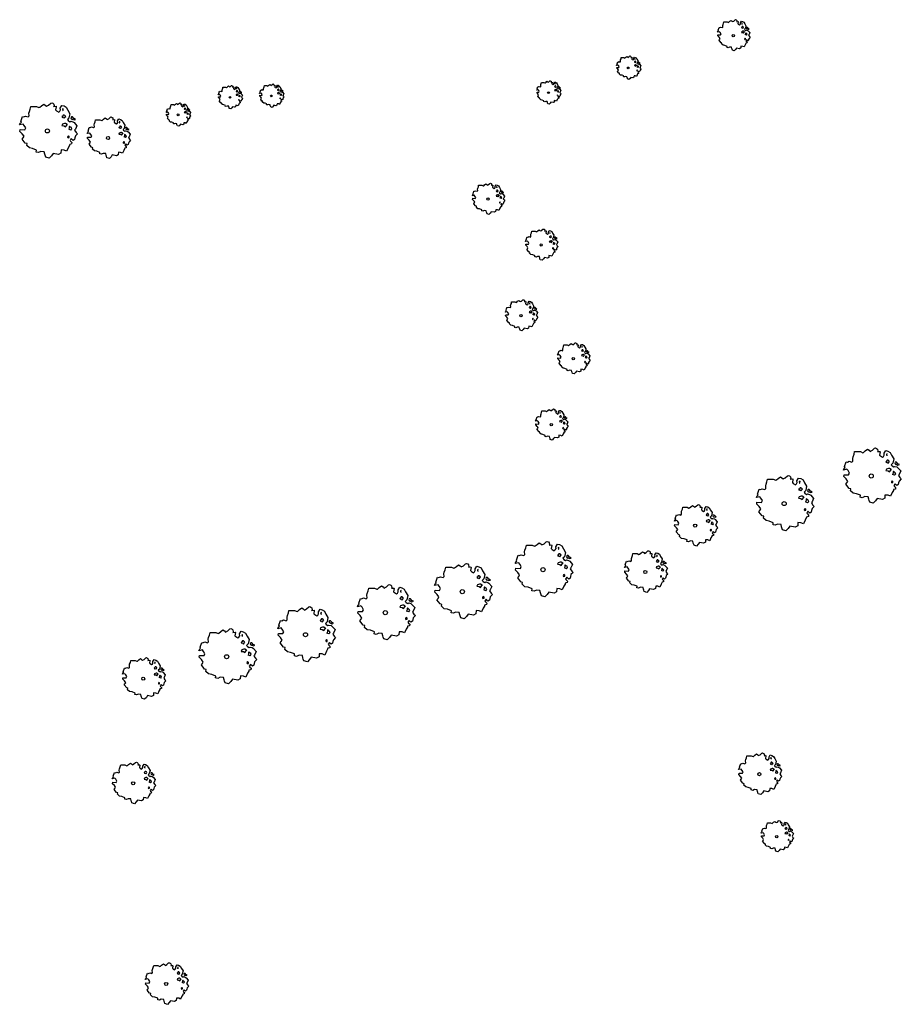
# Model space of a CAD drawing. Header units: metres. Extents: x 152391 to 157968, y 462336 to 467280.
# Tile 524 of 656: x 156472 to 156568, y 463033 to 463140. Entities that reach past the tile are written whole.
import ezdxf

# ---------------------------------------------------------------- set-up
doc = ezdxf.new("R2010")
doc.units = ezdxf.units.M
doc.header["$LTSCALE"] = 0.75
doc.layers.get('0').update_dxf_attribs({"lineweight": 25})
doc.layers.add('B-GV-GR-BOOM-S', color=252, linetype='Continuous', lineweight=25)

# ---------------------------------------------------------------- blocks, each defined once
blk = doc.blocks.new('SGR-BOOM_21_30')
at = {"linetype": 'Continuous'}
for p, q in [((-1.13, 1.09), (-1.11, 1.19)), ((-1.12, 0.92), (-1.13, 1.09)), ((-1.11, 1.19), (-1.05, 1.33)), ((-1.05, 1.33), (-1.02, 1.5)), ((-1.02, 1.5), (-0.67, 1.5)), ((-0.67, 1.5), (-0.52, 1.43)), ((-0.52, 1.43), (-0.47, 1.45)), ((-0.47, 1.45), (-0.37, 1.55)), ((-0.37, 1.55), (-0.23, 1.65)), ((-0.23, 1.65), (-0.13, 1.58)), ((-0.13, 1.58), (-0.06, 1.52)), ((-0.06, 1.52), (0.07, 1.58)), ((0.07, 1.58), (0.2, 1.71)), ((0.2, 1.71), (0.26, 1.73)), ((0.26, 1.73), (0.33, 1.7)), ((0.33, 1.7), (0.39, 1.65)), ((0.4, 1.53), (0.38, 1.5)), ((0.38, 1.5), (0.53, 1.52)), ((0.39, 1.65), (0.4, 1.53)), ((0.54, 1.48), (0.51, 1.29)), ((0.51, 1.29), (0.57, 1.24)), ((0.53, 1.52), (0.54, 1.48)), ((0.57, 1.24), (0.69, 1.15)), ((0.69, 1.15), (0.75, 1.2)), ((0.75, 1.2), (0.8, 1.29)), ((0.79, 1.4), (0.89, 1.56)), ((0.8, 1.29), (0.79, 1.4)), ((0.89, 1.56), (1.02, 1.53)), ((0.97, 1.37), (0.93, 1.33)), ((0.93, 1.33), (0.95, 1.25)), ((0.95, 1.25), (0.96, 1.24)), ((0.96, 1.27), (0.97, 1.37)), ((1.02, 1.53), (1.16, 1.45)), ((1.16, 1.45), (1.25, 1.27)), ((1.25, 1.27), (1.38, 1.06)), ((-1.7, 0.37), (-1.66, 0.48)), ((-1.49, 0.41), (-1.7, 0.37)), ((-1.68, -0.03), (-1.67, 0.09)), ((-1.67, 0.09), (-1.39, 0.07)), ((-1.66, 0.48), (-1.6, 0.53)), ((-1.63, 0.58), (-1.53, 0.87)), ((-1.6, 0.53), (-1.63, 0.58)), ((-1.53, 0.87), (-1.46, 0.86)), ((-1.42, 0.33), (-1.49, 0.41)), ((-1.46, 0.86), (-1.34, 0.91)), ((-1.33, 0.18), (-1.42, 0.33)), ((-1.39, 0.07), (-1.33, 0.18)), ((-1.34, 0.91), (-1.18, 0.86)), ((-1.18, 0.86), (-1.12, 0.92)), ((0.94, 0.91), (0.89, 0.87)), ((0.89, 0.87), (0.93, 0.83)), ((0.93, 0.41), (0.89, 0.33)), ((0.89, 0.33), (1.03, 0.32)), ((0.93, 0.83), (0.98, 0.84)), ((1.05, 0.46), (0.93, 0.41)), ((0.97, 0.97), (0.94, 0.91)), ((1.03, 0.97), (0.97, 0.97)), ((0.98, 0.84), (1.03, 0.78)), ((1.08, 0.94), (1.03, 0.97)), ((1.03, 0.78), (1.08, 0.84)), ((1.03, 0.32), (1.11, 0.25)), ((1.11, 0.46), (1.05, 0.46)), ((1.12, 0.87), (1.08, 0.94)), ((1.08, 0.84), (1.12, 0.87)), ((1.22, 0.4), (1.11, 0.46)), ((1.11, 0.25), (1.2, 0.37)), ((1.2, 0.37), (1.24, 0.41)), ((1.32, 0.79), (1.23, 0.69)), ((1.23, 0.69), (1.27, 0.63)), ((1.27, 0.63), (1.38, 0.56)), ((1.34, 0.18), (1.31, 0.1)), ((1.43, 0.05), (1.31, 0.1)), ((1.38, 1.06), (1.32, 0.79)), ((1.36, 0.3), (1.34, 0.23)), ((1.34, 0.23), (1.34, 0.18)), ((1.43, 0.23), (1.36, 0.3)), ((1.38, 0.56), (1.44, 0.6)), ((1.47, 0.2), (1.43, 0.23)), ((1.43, 0.05), (1.51, 0.14)), ((1.47, 0.86), (1.44, 0.81)), ((1.44, 0.81), (1.46, 0.74)), ((1.44, 0.6), (1.57, 0.56)), ((1.46, 0.74), (1.53, 0.69)), ((1.54, 0.86), (1.47, 0.86)), ((1.51, 0.14), (1.47, 0.2)), ((1.53, 0.73), (1.64, 0.68)), ((1.53, 0.69), (1.54, 0.73)), ((1.62, 0.76), (1.54, 0.86)), ((1.57, 0.56), (1.64, 0.51)), ((1.73, 0.71), (1.62, 0.76)), ((1.64, 0.68), (1.73, 0.71)), ((1.64, 0.51), (1.81, 0.32)), ((1.72, 0.1), (1.67, 0.04)), ((1.67, 0.04), (1.76, -0.09)), ((1.81, 0.32), (1.72, 0.1)), ((-1.54, -0.18), (-1.68, -0.03)), ((-1.55, -0.51), (-1.49, -0.42)), ((-1.35, -0.75), (-1.55, -0.51)), ((-1.44, -0.32), (-1.54, -0.18)), ((-1.49, -0.42), (-1.44, -0.32)), ((-1.25, -0.78), (-1.35, -0.75)), ((-1.27, -0.9), (-1.25, -0.78)), ((-1.11, -1.05), (-1.27, -0.9)), ((-0.91, -1.08), (-1.11, -1.05)), ((1.29, -1.01), (1.18, -1.24)), ((1.29, -0.29), (1.24, -0.36)), ((1.24, -0.36), (1.25, -0.42)), ((1.26, -0.42), (1.33, -0.41)), ((1.33, -0.34), (1.29, -0.29)), ((1.36, -0.88), (1.29, -1.01)), ((1.33, -0.41), (1.33, -0.34)), ((1.37, -0.83), (1.36, -0.88)), ((1.48, -0.8), (1.37, -0.83)), ((1.46, -0.47), (1.39, -0.59)), ((1.39, -0.59), (1.43, -0.64)), ((1.43, -0.64), (1.5, -0.7)), ((1.58, -0.59), (1.46, -0.47)), ((1.5, -0.7), (1.48, -0.8)), ((1.66, -0.52), (1.58, -0.59)), ((1.68, -0.42), (1.66, -0.52)), ((1.72, -0.31), (1.68, -0.42)), ((1.84, -0.18), (1.72, -0.31)), ((1.76, -0.09), (1.84, -0.18)), ((-0.67, -1.18), (-0.91, -1.08)), ((-0.68, -1.29), (-0.67, -1.18)), ((-0.55, -1.33), (-0.68, -1.29)), ((-0.4, -1.26), (-0.55, -1.33)), ((-0.19, -1.28), (-0.4, -1.26)), ((-0.16, -1.43), (-0.19, -1.28)), ((-0.13, -1.49), (-0.16, -1.43)), ((-0.1, -1.61), (-0.13, -1.49)), ((0.11, -1.67), (-0.1, -1.61)), ((0.25, -1.52), (0.11, -1.67)), ((0.36, -1.38), (0.25, -1.52)), ((0.68, -1.44), (0.36, -1.38)), ((0.83, -1.36), (0.68, -1.44)), ((0.84, -1.16), (0.83, -1.36)), ((1.03, -1.18), (0.84, -1.16)), ((1.18, -1.24), (1.03, -1.18))]:
    blk.add_line(p, q, dxfattribs=at)
blk.add_circle((0, 0), 0.126, dxfattribs=at)
blk = doc.blocks.new('SGR-BOOM_31_50')
at = {"linetype": 'Continuous'}
for p, q in [((-0.49, 2.06), (-0.3, 2.2)), ((-0.3, 2.2), (-0.18, 2.11)), ((0.09, 2.11), (0.27, 2.28)), ((0.27, 2.28), (0.35, 2.31)), ((0.35, 2.31), (0.44, 2.26)), ((0.44, 2.26), (0.52, 2.2)), ((0.52, 2.2), (0.54, 2.04)), ((-2.18, 0.77), (-2.04, 1.17)), ((-2.04, 1.17), (-1.94, 1.14)), ((-1.94, 1.14), (-1.79, 1.21)), ((-1.79, 1.21), (-1.57, 1.14)), ((-1.57, 1.14), (-1.49, 1.23)), ((-1.51, 1.45), (-1.48, 1.58)), ((-1.49, 1.23), (-1.51, 1.45)), ((-1.48, 1.58), (-1.4, 1.78)), ((-1.4, 1.78), (-1.36, 2)), ((-1.36, 2), (-0.89, 2)), ((-0.89, 2), (-0.69, 1.91)), ((-0.69, 1.91), (-0.63, 1.93)), ((-0.63, 1.93), (-0.49, 2.06)), ((-0.18, 2.11), (-0.08, 2.02)), ((-0.08, 2.02), (0.09, 2.11)), ((0.54, 2.04), (0.51, 2)), ((0.51, 2), (0.71, 2.02)), ((0.72, 1.98), (0.68, 1.71)), ((0.68, 1.71), (0.75, 1.65)), ((0.71, 2.02), (0.72, 1.98)), ((0.75, 1.65), (0.92, 1.54)), ((0.92, 1.54), (1, 1.6)), ((1, 1.6), (1.06, 1.71)), ((1.05, 1.87), (1.19, 2.09)), ((1.06, 1.71), (1.05, 1.87)), ((1.19, 2.09), (1.36, 2.04)), ((1.25, 1.21), (1.19, 1.17)), ((1.19, 1.17), (1.23, 1.1)), ((1.3, 1.82), (1.23, 1.78)), ((1.23, 1.78), (1.27, 1.67)), ((1.23, 1.1), (1.31, 1.12)), ((1.3, 1.3), (1.25, 1.21)), ((1.27, 1.67), (1.28, 1.65)), ((1.28, 1.69), (1.3, 1.82)), ((1.37, 1.3), (1.3, 1.3)), ((1.31, 1.12), (1.37, 1.03)), ((1.36, 2.04), (1.54, 1.93)), ((1.44, 1.25), (1.37, 1.3)), ((1.37, 1.03), (1.44, 1.12)), ((1.5, 1.17), (1.44, 1.25)), ((1.44, 1.12), (1.5, 1.17)), ((1.54, 1.93), (1.67, 1.69)), ((1.67, 1.69), (1.84, 1.41)), ((1.84, 1.41), (1.76, 1.06)), ((1.96, 1.14), (1.92, 1.08)), ((1.92, 1.08), (1.95, 0.99)), ((2.06, 1.14), (1.96, 1.14)), ((2.16, 1.01), (2.06, 1.14)), ((-2.27, 0.49), (-2.21, 0.64)), ((-1.99, 0.55), (-2.27, 0.49)), ((-2.24, -0.04), (-2.22, 0.11)), ((-2.22, 0.11), (-1.85, 0.09)), ((-2.21, 0.64), (-2.13, 0.71)), ((-2.13, 0.71), (-2.18, 0.77)), ((-1.9, 0.44), (-1.99, 0.55)), ((-1.77, 0.25), (-1.9, 0.44)), ((-1.85, 0.09), (-1.77, 0.25)), ((1.23, 0.55), (1.19, 0.44)), ((1.19, 0.44), (1.37, 0.42)), ((1.4, 0.62), (1.23, 0.55)), ((1.37, 0.42), (1.48, 0.33)), ((1.48, 0.62), (1.4, 0.62)), ((1.62, 0.53), (1.48, 0.62)), ((1.48, 0.33), (1.61, 0.49)), ((1.61, 0.49), (1.65, 0.55)), ((1.76, 1.06), (1.64, 0.93)), ((1.64, 0.93), (1.7, 0.84)), ((1.7, 0.84), (1.84, 0.75)), ((1.79, 0.25), (1.75, 0.14)), ((1.91, 0.07), (1.75, 0.14)), ((1.81, 0.4), (1.79, 0.31)), ((1.79, 0.31), (1.79, 0.25)), ((1.9, 0.31), (1.81, 0.4)), ((1.84, 0.75), (1.92, 0.79)), ((1.96, 0.27), (1.9, 0.31)), ((1.91, 0.07), (2.01, 0.18)), ((1.92, 0.79), (2.09, 0.75)), ((1.95, 0.99), (2.04, 0.93)), ((2.01, 0.18), (1.96, 0.27)), ((2.04, 0.97), (2.18, 0.9)), ((2.04, 0.93), (2.06, 0.97)), ((2.09, 0.75), (2.18, 0.68)), ((2.3, 0.95), (2.16, 1.01)), ((2.18, 0.9), (2.3, 0.95)), ((2.18, 0.68), (2.41, 0.42)), ((2.29, 0.14), (2.23, 0.05)), ((2.23, 0.05), (2.35, -0.13)), ((2.41, 0.42), (2.29, 0.14)), ((-2.05, -0.24), (-2.24, -0.04)), ((-2.07, -0.67), (-1.99, -0.56)), ((-1.8, -1), (-2.07, -0.67)), ((-1.91, -0.43), (-2.05, -0.24)), ((-1.99, -0.56), (-1.91, -0.43)), ((-1.67, -1.05), (-1.8, -1)), ((-1.7, -1.2), (-1.67, -1.05)), ((1.72, -0.39), (1.65, -0.48)), ((1.65, -0.48), (1.67, -0.56)), ((1.68, -0.56), (1.78, -0.54)), ((1.78, -0.45), (1.72, -0.39)), ((1.78, -0.54), (1.78, -0.45)), ((1.98, -1.07), (1.82, -1.11)), ((1.95, -0.63), (1.85, -0.78)), ((1.85, -0.78), (1.9, -0.85)), ((1.9, -0.85), (1.99, -0.94)), ((2.1, -0.78), (1.95, -0.63)), ((1.99, -0.94), (1.98, -1.07)), ((2.21, -0.7), (2.1, -0.78)), ((2.24, -0.56), (2.21, -0.7)), ((2.29, -0.41), (2.24, -0.56)), ((2.46, -0.24), (2.29, -0.41)), ((2.35, -0.13), (2.46, -0.24)), ((-1.48, -1.4), (-1.7, -1.2)), ((-1.22, -1.44), (-1.48, -1.4)), ((-0.89, -1.57), (-1.22, -1.44)), ((-0.91, -1.72), (-0.89, -1.57)), ((-0.73, -1.77), (-0.91, -1.72)), ((-0.53, -1.68), (-0.73, -1.77)), ((-0.25, -1.7), (-0.53, -1.68)), ((-0.21, -1.9), (-0.25, -1.7)), ((-0.18, -1.99), (-0.21, -1.9)), ((-0.13, -2.14), (-0.18, -1.99)), ((0.15, -2.23), (-0.13, -2.14)), ((0.34, -2.03), (0.15, -2.23)), ((0.47, -1.83), (0.34, -2.03)), ((0.91, -1.92), (0.47, -1.83)), ((1.11, -1.81), (0.91, -1.92)), ((1.13, -1.55), (1.11, -1.81)), ((1.37, -1.57), (1.13, -1.55)), ((1.58, -1.66), (1.37, -1.57)), ((1.72, -1.35), (1.58, -1.66)), ((1.81, -1.18), (1.72, -1.35)), ((1.82, -1.11), (1.81, -1.18))]:
    blk.add_line(p, q, dxfattribs=at)
blk.add_circle((0, 0), 0.169, dxfattribs=at)
blk = doc.blocks.new('SGR-BOOM_50_100')
at = {"linetype": 'Continuous'}
for p, q in [((-1.97, 2.11), (-1.87, 2.37)), ((-1.87, 2.37), (-1.81, 2.66)), ((-1.81, 2.66), (-1.19, 2.66)), ((-1.19, 2.66), (-0.92, 2.55)), ((-0.92, 2.55), (-0.84, 2.58)), ((-0.84, 2.58), (-0.65, 2.75)), ((-0.65, 2.75), (-0.4, 2.93)), ((-0.4, 2.93), (-0.24, 2.81)), ((-0.24, 2.81), (-0.11, 2.69)), ((-0.11, 2.69), (0.12, 2.81)), ((0.12, 2.81), (0.36, 3.04)), ((0.36, 3.04), (0.47, 3.07)), ((0.47, 3.07), (0.59, 3.02)), ((0.59, 3.02), (0.69, 2.93)), ((0.72, 2.72), (0.67, 2.66)), ((0.67, 2.66), (0.94, 2.69)), ((0.69, 2.93), (0.72, 2.72)), ((0.96, 2.64), (0.9, 2.29)), ((0.9, 2.29), (1, 2.2)), ((0.94, 2.69), (0.96, 2.64)), ((1, 2.2), (1.23, 2.05)), ((1.34, 2.14), (1.42, 2.29)), ((1.4, 2.49), (1.58, 2.78)), ((1.42, 2.29), (1.4, 2.49)), ((1.58, 2.78), (1.81, 2.72)), ((1.73, 2.43), (1.65, 2.37)), ((1.65, 2.37), (1.69, 2.23)), ((1.69, 2.23), (1.71, 2.2)), ((1.71, 2.26), (1.73, 2.43)), ((1.81, 2.72), (2.06, 2.58)), ((2.06, 2.58), (2.22, 2.26)), ((2.22, 2.26), (2.45, 1.88)), ((-2.9, 1.03), (-2.72, 1.56)), ((-2.72, 1.56), (-2.59, 1.53)), ((-2.59, 1.53), (-2.39, 1.61)), ((-2.39, 1.61), (-2.1, 1.53)), ((-2.1, 1.53), (-1.99, 1.64)), ((-2.01, 1.93), (-1.97, 2.11)), ((-1.99, 1.64), (-2.01, 1.93)), ((1.23, 2.05), (1.34, 2.14)), ((1.67, 1.61), (1.58, 1.56)), ((1.58, 1.56), (1.65, 1.47)), ((1.65, 1.47), (1.75, 1.5)), ((1.73, 1.73), (1.67, 1.61)), ((1.83, 1.73), (1.73, 1.73)), ((1.75, 1.5), (1.83, 1.38)), ((1.91, 1.67), (1.83, 1.73)), ((1.83, 1.38), (1.91, 1.5)), ((2, 1.56), (1.91, 1.67)), ((1.91, 1.5), (2, 1.56)), ((2.35, 1.41), (2.18, 1.23)), ((2.18, 1.23), (2.27, 1.12)), ((2.27, 1.12), (2.45, 1)), ((2.45, 1.88), (2.35, 1.41)), ((2.62, 1.53), (2.56, 1.44)), ((2.56, 1.44), (2.6, 1.32)), ((2.6, 1.32), (2.72, 1.23)), ((2.74, 1.53), (2.62, 1.53)), ((2.72, 1.29), (2.91, 1.2)), ((2.72, 1.23), (2.74, 1.29)), ((2.89, 1.35), (2.74, 1.53)), ((3.07, 1.26), (2.89, 1.35)), ((2.91, 1.2), (3.07, 1.26)), ((-3.03, 0.65), (-2.94, 0.85)), ((-2.65, 0.74), (-3.03, 0.65)), ((-2.99, -0.05), (-2.96, 0.15)), ((-2.96, 0.15), (-2.47, 0.12)), ((-2.94, 0.85), (-2.84, 0.94)), ((-2.84, 0.94), (-2.9, 1.03)), ((-2.53, 0.59), (-2.65, 0.74)), ((-2.37, 0.33), (-2.53, 0.59)), ((-2.47, 0.12), (-2.37, 0.33)), ((1.65, 0.74), (1.58, 0.59)), ((1.58, 0.59), (1.83, 0.56)), ((1.87, 0.82), (1.65, 0.74)), ((1.83, 0.56), (1.98, 0.45)), ((1.98, 0.82), (1.87, 0.82)), ((2.16, 0.71), (1.98, 0.82)), ((1.98, 0.45), (2.14, 0.65)), ((2.14, 0.65), (2.2, 0.74)), ((2.39, 0.33), (2.33, 0.18)), ((2.55, 0.09), (2.33, 0.18)), ((2.41, 0.53), (2.39, 0.42)), ((2.39, 0.42), (2.39, 0.33)), ((2.53, 0.42), (2.41, 0.53)), ((2.45, 1), (2.56, 1.06)), ((2.62, 0.36), (2.53, 0.42)), ((2.55, 0.09), (2.68, 0.24)), ((2.56, 1.06), (2.78, 1)), ((2.68, 0.24), (2.62, 0.36)), ((2.78, 1), (2.91, 0.91)), ((2.91, 0.91), (3.22, 0.56)), ((3.05, 0.18), (2.97, 0.07)), ((2.97, 0.07), (3.13, -0.17)), ((3.22, 0.56), (3.05, 0.18)), ((-2.74, -0.31), (-2.99, -0.05)), ((-2.76, -0.9), (-2.65, -0.75)), ((-2.41, -1.34), (-2.76, -0.9)), ((-2.55, -0.58), (-2.74, -0.31)), ((-2.65, -0.75), (-2.55, -0.58)), ((2.29, -0.52), (2.2, -0.64)), ((2.2, -0.64), (2.22, -0.75)), ((2.25, -0.75), (2.37, -0.72)), ((2.37, -0.61), (2.29, -0.52)), ((2.37, -0.72), (2.37, -0.61)), ((2.6, -0.84), (2.47, -1.04)), ((2.47, -1.04), (2.53, -1.13)), ((2.8, -1.04), (2.6, -0.84)), ((2.95, -0.93), (2.8, -1.04)), ((2.99, -0.75), (2.95, -0.93)), ((3.05, -0.55), (2.99, -0.75)), ((3.28, -0.31), (3.05, -0.55)), ((3.13, -0.17), (3.28, -0.31)), ((-2.22, -1.39), (-2.41, -1.34)), ((-2.26, -1.6), (-2.22, -1.39)), ((-1.97, -1.86), (-2.26, -1.6)), ((-1.62, -1.92), (-1.97, -1.86)), ((-1.19, -2.1), (-1.62, -1.92)), ((-1.21, -2.3), (-1.19, -2.1)), ((1.5, -2.07), (1.48, -2.42)), ((1.83, -2.1), (1.5, -2.07)), ((2.1, -2.21), (1.83, -2.1)), ((2.29, -1.8), (2.1, -2.21)), ((2.41, -1.57), (2.29, -1.8)), ((2.43, -1.48), (2.41, -1.57)), ((2.64, -1.42), (2.43, -1.48)), ((2.53, -1.13), (2.66, -1.25)), ((2.66, -1.25), (2.64, -1.42)), ((-0.98, -2.36), (-1.21, -2.3)), ((-0.71, -2.24), (-0.98, -2.36)), ((-0.34, -2.27), (-0.71, -2.24)), ((-0.28, -2.53), (-0.34, -2.27)), ((-0.24, -2.65), (-0.28, -2.53)), ((-0.17, -2.85), (-0.24, -2.65)), ((0.2, -2.97), (-0.17, -2.85)), ((0.45, -2.71), (0.2, -2.97)), ((0.63, -2.45), (0.45, -2.71)), ((1.21, -2.56), (0.63, -2.45)), ((1.48, -2.42), (1.21, -2.56))]:
    blk.add_line(p, q, dxfattribs=at)
blk.add_circle((0, 0), 0.225, dxfattribs=at)
blk = doc.blocks.new('SGR-BOOM_0_20')
at = {"linetype": 'Continuous'}
for p, q in [((-0.79, 1), (-0.76, 1.12)), ((-0.76, 1.12), (-0.5, 1.12)), ((-0.5, 1.12), (-0.39, 1.07)), ((-0.39, 1.07), (-0.35, 1.09)), ((-0.35, 1.09), (-0.27, 1.16)), ((-0.27, 1.16), (-0.17, 1.24)), ((-0.17, 1.24), (-0.1, 1.19)), ((-0.1, 1.19), (-0.05, 1.14)), ((-0.05, 1.14), (0.05, 1.19)), ((0.05, 1.19), (0.15, 1.28)), ((0.15, 1.28), (0.2, 1.3)), ((0.2, 1.3), (0.25, 1.27)), ((0.25, 1.27), (0.29, 1.24)), ((0.3, 1.15), (0.28, 1.12)), ((0.28, 1.12), (0.4, 1.14)), ((0.29, 1.24), (0.3, 1.15)), ((0.41, 1.11), (0.38, 0.96)), ((0.4, 1.14), (0.41, 1.11)), ((0.59, 1.05), (0.67, 1.17)), ((0.67, 1.17), (0.76, 1.15)), ((0.76, 1.15), (0.87, 1.09)), ((0.87, 1.09), (0.94, 0.95)), ((-1.28, 0.27), (-1.24, 0.36)), ((-1.12, 0.31), (-1.28, 0.27)), ((-1.26, -0.02), (-1.25, 0.06)), ((-1.25, 0.06), (-1.04, 0.05)), ((-1.24, 0.36), (-1.2, 0.4)), ((-1.22, 0.43), (-1.15, 0.66)), ((-1.2, 0.4), (-1.22, 0.43)), ((-1.15, 0.66), (-1.09, 0.64)), ((-1.07, 0.25), (-1.12, 0.31)), ((-1.09, 0.64), (-1.01, 0.68)), ((-1, 0.14), (-1.07, 0.25)), ((-1.04, 0.05), (-1, 0.14)), ((-1.01, 0.68), (-0.88, 0.64)), ((-0.88, 0.64), (-0.84, 0.69)), ((-0.85, 0.82), (-0.83, 0.89)), ((-0.84, 0.69), (-0.85, 0.82)), ((-0.83, 0.89), (-0.79, 1)), ((0.38, 0.96), (0.42, 0.93)), ((0.42, 0.93), (0.52, 0.87)), ((0.52, 0.87), (0.56, 0.9)), ((0.56, 0.9), (0.6, 0.96)), ((0.6, 0.96), (0.59, 1.05)), ((0.7, 0.68), (0.67, 0.66)), ((0.67, 0.66), (0.69, 0.62)), ((0.69, 0.31), (0.67, 0.25)), ((0.67, 0.25), (0.77, 0.24)), ((0.73, 1.03), (0.69, 1)), ((0.69, 1), (0.71, 0.94)), ((0.69, 0.62), (0.74, 0.63)), ((0.79, 0.35), (0.69, 0.31)), ((0.73, 0.73), (0.7, 0.68)), ((0.71, 0.94), (0.72, 0.93)), ((0.72, 0.95), (0.73, 1.03)), ((0.77, 0.73), (0.73, 0.73)), ((0.74, 0.63), (0.77, 0.58)), ((0.81, 0.71), (0.77, 0.73)), ((0.77, 0.58), (0.81, 0.63)), ((0.77, 0.24), (0.83, 0.19)), ((0.83, 0.35), (0.79, 0.35)), ((0.84, 0.66), (0.81, 0.71)), ((0.81, 0.63), (0.84, 0.66)), ((0.91, 0.3), (0.83, 0.35)), ((0.83, 0.19), (0.9, 0.27)), ((0.9, 0.27), (0.93, 0.31)), ((0.99, 0.59), (0.92, 0.52)), ((0.92, 0.52), (0.96, 0.47)), ((0.94, 0.95), (1.03, 0.79)), ((0.96, 0.47), (1.03, 0.42)), ((1.01, 0.14), (0.98, 0.08)), ((1.08, 0.04), (0.98, 0.08)), ((1.03, 0.79), (0.99, 0.59)), ((1.02, 0.22), (1.01, 0.18)), ((1.01, 0.18), (1.01, 0.14)), ((1.07, 0.18), (1.02, 0.22)), ((1.03, 0.42), (1.08, 0.45)), ((1.1, 0.15), (1.07, 0.18)), ((1.1, 0.64), (1.08, 0.61)), ((1.08, 0.61), (1.1, 0.56)), ((1.08, 0.45), (1.17, 0.42)), ((1.08, 0.04), (1.13, 0.1)), ((1.16, 0.64), (1.1, 0.64)), ((1.1, 0.56), (1.15, 0.52)), ((1.13, 0.1), (1.1, 0.15)), ((1.15, 0.55), (1.23, 0.51)), ((1.15, 0.52), (1.16, 0.55)), ((1.22, 0.57), (1.16, 0.64)), ((1.17, 0.42), (1.23, 0.39)), ((1.3, 0.53), (1.22, 0.57)), ((1.23, 0.51), (1.3, 0.53)), ((1.23, 0.39), (1.36, 0.24)), ((1.29, 0.08), (1.25, 0.03)), ((1.25, 0.03), (1.32, -0.07)), ((1.36, 0.24), (1.29, 0.08)), ((-1.15, -0.13), (-1.26, -0.02)), ((-1.16, -0.38), (-1.12, -0.32)), ((-1.02, -0.56), (-1.16, -0.38)), ((-1.08, -0.24), (-1.15, -0.13)), ((-1.12, -0.32), (-1.08, -0.24)), ((-0.94, -0.59), (-1.02, -0.56)), ((-0.95, -0.67), (-0.94, -0.59)), ((-0.83, -0.79), (-0.95, -0.67)), ((-0.68, -0.81), (-0.83, -0.79)), ((-0.5, -0.88), (-0.68, -0.81)), ((-0.51, -0.97), (-0.5, -0.88)), ((-0.41, -0.99), (-0.51, -0.97)), ((-0.3, -0.95), (-0.41, -0.99)), ((-0.14, -0.96), (-0.3, -0.95)), ((-0.12, -1.07), (-0.14, -0.96)), ((-0.1, -1.12), (-0.12, -1.07)), ((0.27, -1.03), (0.19, -1.14)), ((0.51, -1.08), (0.27, -1.03)), ((0.62, -1.02), (0.51, -1.08)), ((0.63, -0.87), (0.62, -1.02)), ((0.77, -0.88), (0.63, -0.87)), ((0.89, -0.93), (0.77, -0.88)), ((0.96, -0.76), (0.89, -0.93)), ((0.96, -0.22), (0.93, -0.27)), ((0.93, -0.27), (0.94, -0.32)), ((0.95, -0.32), (1, -0.3)), ((1, -0.26), (0.96, -0.22)), ((1.02, -0.66), (0.96, -0.76)), ((1, -0.3), (1, -0.26)), ((1.03, -0.63), (1.02, -0.66)), ((1.11, -0.6), (1.03, -0.63)), ((1.1, -0.35), (1.04, -0.44)), ((1.04, -0.44), (1.07, -0.48)), ((1.07, -0.48), (1.12, -0.53)), ((1.18, -0.44), (1.1, -0.35)), ((1.12, -0.53), (1.11, -0.6)), ((1.24, -0.39), (1.18, -0.44)), ((1.26, -0.32), (1.24, -0.39)), ((1.29, -0.23), (1.26, -0.32)), ((1.38, -0.13), (1.29, -0.23)), ((1.32, -0.07), (1.38, -0.13)), ((-0.07, -1.2), (-0.1, -1.12)), ((0.08, -1.25), (-0.07, -1.2)), ((0.19, -1.14), (0.08, -1.25))]:
    blk.add_line(p, q, dxfattribs=at)
blk.add_circle((0, 0), 0.0948, dxfattribs=at)

msp = doc.modelspace()

# ---------------------------------------------------------------- block references
at = {"layer": 'B-GV-GR-BOOM-S', "transparency": 33554559}
for name, p in [('SGR-BOOM_21_30', (156549.65, 463138.53)), ('SGR-BOOM_0_20', (156538.2, 463135)), ('SGR-BOOM_0_20', (156529.5, 463132.3)), ('SGR-BOOM_0_20', (156494.76, 463131.79)), ('SGR-BOOM_0_20', (156499.27, 463131.95)), ('SGR-BOOM_50_100', (156474.85, 463128.13)), ('SGR-BOOM_0_20', (156489.1, 463129.88)), ('SGR-BOOM_31_50', (156481.46, 463127.35)), ('SGR-BOOM_21_30', (156522.9, 463120.7)), ('SGR-BOOM_21_30', (156528.7, 463115.7)), ('SGR-BOOM_21_30', (156526.5, 463108)), ('SGR-BOOM_21_30', (156532.2, 463103.3)), ('SGR-BOOM_21_30', (156529.8, 463096.1)), ('SGR-BOOM_50_100', (156564.7, 463090.5)), ('SGR-BOOM_50_100', (156555.2, 463087.5)), ('SGR-BOOM_31_50', (156545.5, 463085.1)), ('SGR-BOOM_50_100', (156528.9, 463080.3)), ('SGR-BOOM_31_50', (156540.06, 463080.05)), ('SGR-BOOM_50_100', (156520.1, 463077.9)), ('SGR-BOOM_50_100', (156511.7, 463075.6)), ('SGR-BOOM_50_100', (156503, 463073.2)), ('SGR-BOOM_50_100', (156494.4, 463070.8)), ('SGR-BOOM_31_50', (156485.3, 463068.4)), ('SGR-BOOM_31_50', (156552.5, 463058)), ('SGR-BOOM_31_50', (156484.2, 463057)), ('SGR-BOOM_21_30', (156554.4, 463051.2)), ('SGR-BOOM_31_50', (156487.8, 463035.13))]:
    msp.add_blockref(name, p, dxfattribs=at)

doc.saveas('drawing.dxf')
